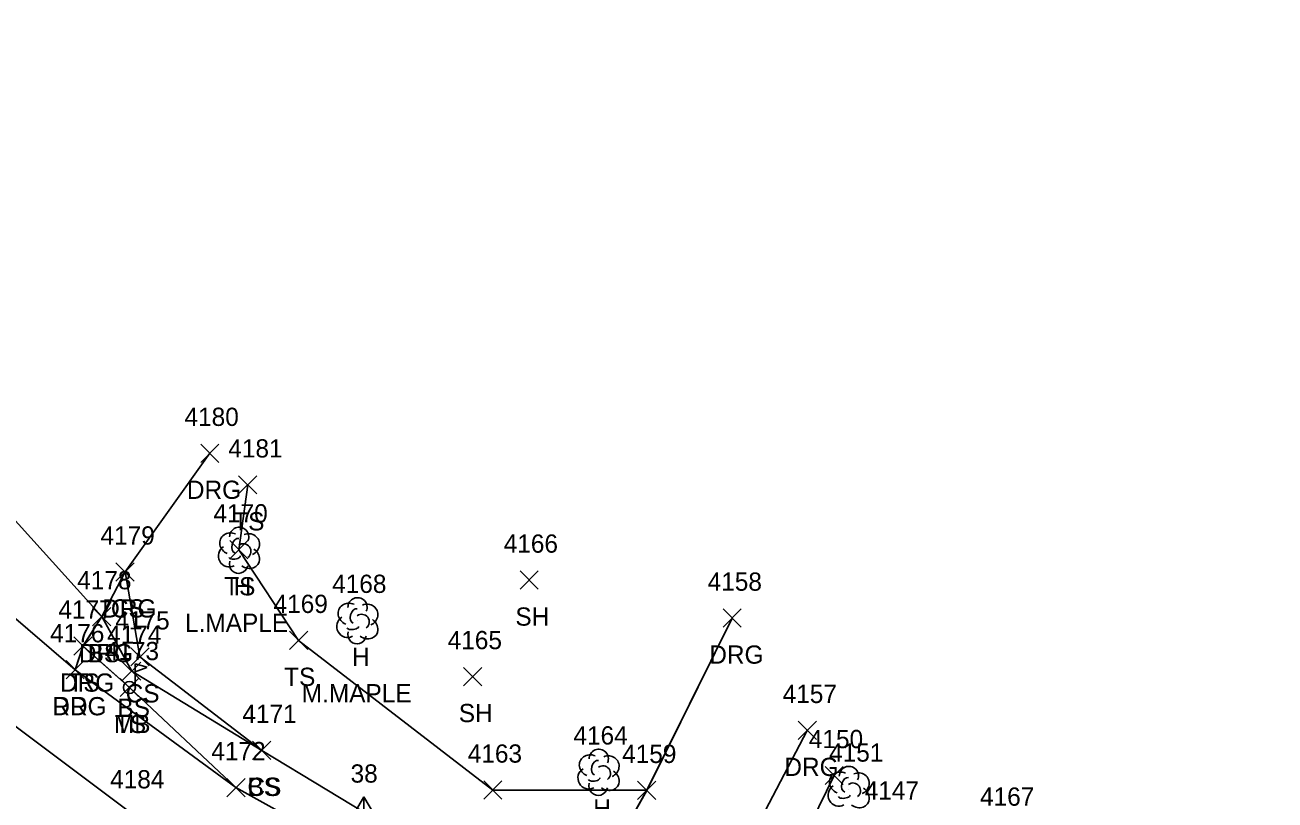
# Model space of a CAD drawing. Extents: x 1554668 to 1563881, y 831386 to 834374.
# Drawn here: x 1561957.7 to 1562094.7, y 834273.7 to 834358.6 of the extents above; entities that cross this region are included whole.
import ezdxf

# ---------------------------------------------------------------- set-up
doc = ezdxf.new("R2010")
doc.units = 0
for name, color, linetype in [('C_I', 7, 'Continuous'), ('CPSM', 7, 'Continuous'), ('L_A', 7, 'Continuous'), ('L_C', 7, 'Continuous'), ('L_I', 7, 'Continuous'), ('L_TIC', 7, 'Continuous'), ('LELB', 7, 'Continuous'), ('LMB', 7, 'Continuous'), ('LTD', 7, 'Continuous'), ('P_A', 7, 'Continuous'), ('P_I', 7, 'Continuous'), ('P_TIC', 7, 'Continuous'), ('PEU', 7, 'Continuous'), ('PRC', 7, 'Continuous'), ('R_A', 7, 'Continuous'), ('R_I', 7, 'Continuous'), ('R_TIC', 7, 'Continuous'), ('RDG', 7, 'Continuous')]:
    doc.layers.add(name, color=color, linetype=linetype)

msp = doc.modelspace()

# ---------------------------------------------------------------- linework, layer by layer
at = {"layer": 'CPSM'}
for p in [(1561993.61, 834271.84), (1561996.11, 834271.84), (1561994.86, 834272.56)]:
    msp.add_line(p, (1561994.86, 834274), dxfattribs=at)
at = {"layer": 'L_TIC'}
for points in [[(1561981.12, 834307.21), (1561983.12, 834309.21)], [(1561983.12, 834307.21), (1561981.12, 834309.21)], [(1561980.14, 834300.09), (1561982.14, 834302.09)], [(1561982.14, 834300.09), (1561980.14, 834302.09)], [(1561967.68, 834297.66), (1561969.68, 834299.66)], [(1561969.68, 834297.66), (1561967.68, 834299.66)], [(1562011.96, 834296.77), (1562013.96, 834298.77)], [(1562013.96, 834296.77), (1562011.96, 834298.77)], [(1561965.12, 834292.76), (1561967.12, 834294.76)], [(1561967.12, 834292.76), (1561965.12, 834294.76)], [(1561986.7, 834290.16), (1561988.7, 834292.16)], [(1561988.7, 834290.16), (1561986.7, 834292.16)], [(1561963.06, 834289.53), (1561965.06, 834291.53)], [(1561965.06, 834289.53), (1561963.06, 834291.53)], [(1561969.3, 834288.35), (1561971.3, 834290.35)], [(1561971.3, 834288.35), (1561969.3, 834290.35)], [(1561968.4, 834286.78), (1561970.4, 834288.78)], [(1561970.4, 834286.78), (1561968.4, 834288.78)], [(1562005.77, 834286.19), (1562007.77, 834288.19)], [(1562007.77, 834286.19), (1562005.77, 834288.19)], [(1561968.15, 834284.99), (1561970.15, 834286.99)], [(1561970.15, 834284.99), (1561968.15, 834286.99)], [(1561982.65, 834278.1), (1561984.65, 834280.1)], [(1561984.65, 834278.1), (1561982.65, 834280.1)], [(1561982.65, 834278.1), (1561984.65, 834280.1)], [(1561984.65, 834278.1), (1561982.65, 834280.1)], [(1562045.39, 834275.34), (1562047.39, 834277.34)], [(1562047.39, 834275.34), (1562045.39, 834277.34)], [(1561979.82, 834274.02), (1561981.82, 834276.02)], [(1561981.82, 834274.02), (1561979.82, 834276.02)], [(1562007.98, 834273.75), (1562009.98, 834275.75)], [(1562009.98, 834273.75), (1562007.98, 834275.75)], [(1562024.85, 834273.71), (1562026.85, 834275.71)], [(1562026.85, 834273.71), (1562024.85, 834275.71)]]:
    msp.add_lwpolyline(points, dxfattribs=at)
at = {"layer": 'LELB'}
for points in [[(1562021.06, 834266.17), (1562005.02, 834266.15), (1561983.65, 834279.1), (1561969.4, 834287.78), (1561966.12, 834293.76), (1561954.26, 834306.9), (1561938.88, 834314.6), (1561910.7, 834337.74), (1561878.32, 834358.63)], [(1562021.06, 834266.17), (1562005.02, 834266.15), (1561983.66, 834279.1), (1561969.41, 834287.78), (1561966.13, 834293.76), (1561954.27, 834306.9), (1561938.89, 834314.6), (1561910.7, 834337.74), (1561878.33, 834358.63)], [(1562021.06, 834266.17), (1562005.02, 834266.15), (1561983.66, 834279.1), (1561969.41, 834287.78), (1561966.13, 834293.76), (1561954.27, 834306.9), (1561938.89, 834314.6), (1561910.7, 834337.74), (1561878.33, 834358.63)], [(1562021.06, 834266.17), (1562005.02, 834266.15), (1561983.66, 834279.1), (1561969.41, 834287.78), (1561966.13, 834293.76), (1561954.27, 834306.9), (1561938.89, 834314.6), (1561910.7, 834337.74), (1561878.33, 834358.63)], [(1562025.85, 834274.72), (1562008.98, 834274.75), (1561987.7, 834291.16), (1561981.14, 834301.09), (1561982.13, 834308.21)], [(1562025.85, 834274.72), (1562008.98, 834274.75), (1561987.7, 834291.16), (1561981.14, 834301.09), (1561982.13, 834308.21)], [(1562025.85, 834274.72), (1562008.98, 834274.75), (1561987.7, 834291.16), (1561981.14, 834301.09), (1561982.13, 834308.21)], [(1562025.85, 834274.71), (1562008.98, 834274.75), (1561987.7, 834291.16), (1561981.14, 834301.09), (1561982.12, 834308.21)], [(1561983.65, 834279.1), (1561970.3, 834289.35), (1561968.68, 834298.66)], [(1561983.66, 834279.1), (1561970.3, 834289.35), (1561968.69, 834298.66)], [(1561983.66, 834279.1), (1561970.3, 834289.35), (1561968.69, 834298.66)], [(1561983.66, 834279.1), (1561970.3, 834289.35), (1561968.69, 834298.66)], [(1561980.82, 834275.02), (1561969.15, 834285.99), (1561964.06, 834290.53)], [(1561980.83, 834275.02), (1561969.16, 834285.99), (1561964.07, 834290.54)], [(1561980.83, 834275.02), (1561969.16, 834285.99), (1561964.07, 834290.54)], [(1561980.83, 834275.02), (1561969.16, 834285.99), (1561964.07, 834290.54)], [(1562274.31, 834171.29), (1562269.48, 834154.31), (1562262.79, 834141.28), (1562258.28, 834136.97), (1562255.13, 834134.81), (1562254.73, 834133.2), (1562248.81, 834134.87), (1562237.21, 834134.06), (1562209.95, 834148.17), (1562185.94, 834159.73), (1562146.3, 834177.2), (1562126.11, 834188.39), (1562101.79, 834201.55), (1562083.05, 834212.88), (1562078.96, 834226.94), (1562061.91, 834239.01), (1562047.72, 834242.05), (1562042.34, 834249.48), (1562039.69, 834262.68), (1562046.39, 834276.34)], [(1562274.32, 834171.3), (1562269.49, 834154.32), (1562262.8, 834141.27), (1562258.28, 834136.98), (1562255.13, 834134.82), (1562254.73, 834133.2), (1562248.82, 834134.88), (1562237.22, 834134.06), (1562209.97, 834148.18), (1562185.94, 834159.73), (1562146.3, 834177.21), (1562126.11, 834188.39), (1562101.8, 834201.55), (1562083.05, 834212.89), (1562078.96, 834226.94), (1562061.91, 834239.01), (1562047.72, 834242.06), (1562042.35, 834249.48), (1562039.7, 834262.69), (1562046.39, 834276.34)], [(1562274.32, 834171.3), (1562269.49, 834154.32), (1562262.8, 834141.27), (1562258.28, 834136.98), (1562255.13, 834134.82), (1562254.73, 834133.2), (1562248.82, 834134.88), (1562237.22, 834134.06), (1562209.97, 834148.18), (1562185.94, 834159.73), (1562146.3, 834177.21), (1562126.11, 834188.39), (1562101.8, 834201.55), (1562083.05, 834212.89), (1562078.96, 834226.94), (1562061.91, 834239.01), (1562047.72, 834242.06), (1562042.35, 834249.48), (1562039.7, 834262.69), (1562046.39, 834276.34)], [(1562274.32, 834171.3), (1562269.49, 834154.32), (1562262.8, 834141.27), (1562258.28, 834136.98), (1562255.13, 834134.82), (1562254.73, 834133.2), (1562248.82, 834134.88), (1562237.22, 834134.06), (1562209.97, 834148.18), (1562185.94, 834159.73), (1562146.3, 834177.21), (1562126.11, 834188.39), (1562101.8, 834201.55), (1562083.05, 834212.89), (1562078.96, 834226.94), (1562061.91, 834239.01), (1562047.72, 834242.06), (1562042.35, 834249.48), (1562039.7, 834262.69), (1562046.39, 834276.34)]]:
    msp.add_lwpolyline(points, dxfattribs=at)
at = {"layer": 'LMB'}
for p, q in [((1561969.8, 834288.59), (1561971.09, 834288.21)), ((1561969.8, 834286), (1561969.8, 834288.59)), ((1561969.8, 834287.69), (1561971.08, 834288.2)), ((1561969.15, 834285.99), (1561969.15, 834285.99))]:
    msp.add_line(p, q, dxfattribs=at)
msp.add_circle((1561969.15, 834285.99), 0.656, dxfattribs=at)
at = {"layer": 'LTD'}
for p, q in [((1561981.14, 834301.09), (1561981.14, 834301.09)), ((1561981.14, 834301.09), (1561981.14, 834301.09)), ((1561994.11, 834293.36), (1561994.11, 834293.36)), ((1561994.11, 834293.36), (1561994.11, 834293.36)), ((1562020.55, 834276.74), (1562020.55, 834276.74)), ((1562020.55, 834276.74), (1562020.55, 834276.74)), ((1562047.95, 834274.86), (1562047.95, 834274.86)), ((1562047.95, 834274.86), (1562047.95, 834274.86))]:
    msp.add_line(p, q, dxfattribs=at)
for centre in [(1561981.18, 834302.52), (1561994.15, 834294.79), (1562020.59, 834278.17), (1562048, 834276.29)]:
    msp.add_arc(centre, 1.05, 335.5272, 180.9563, dxfattribs=at)
for centre, major_axis, ratio, start_param, end_param in [((1561980.34, 834301.75), (1.21, -0.51), 0.895232, 1.570796, 4.712389), ((1561980.93, 834301.54), (-0.208, -0.792), 0.645439, 3.141593, 6.283185), ((1561981.64, 834300.92), (-0.5, 0.667), 0.989748, 3.141593, 6.283185), ((1561982.18, 834301.67), (-1.14, -0.48), 0.949671, 1.570796, 4.712389), ((1561980.05, 834300.38), (0.58, -1.04), 0.959034, 3.141593, 6.283185), ((1561980.68, 834300.34), (-0.625, -0.083), 0.423636, 0, 3.141593), ((1561982.14, 834300.25), (-1.09, 0.79), 0.841452, 1.570796, 4.712389), ((1561981.14, 834299.59), (0.26, 1.06), 0.942809, 1.570796, 4.712389), ((1561993.31, 834294.03), (1.21, -0.51), 0.895232, 1.570796, 4.712389), ((1561995.15, 834293.94), (-1.14, -0.48), 0.949671, 1.570796, 4.712389), ((1561993.02, 834292.65), (0.58, -1.04), 0.959034, 3.141593, 6.283185), ((1561993.9, 834293.82), (-0.208, -0.792), 0.645439, 3.141593, 6.283185), ((1561994.61, 834293.19), (-0.5, 0.667), 0.989748, 3.141593, 6.283185), ((1561994.11, 834291.86), (0.26, 1.06), 0.942809, 1.570796, 4.712389), ((1561993.65, 834292.61), (-0.625, -0.083), 0.423636, 0, 3.141593), ((1561995.11, 834292.53), (-1.09, 0.79), 0.841452, 1.570796, 4.712389), ((1562019.75, 834277.41), (1.21, -0.51), 0.895232, 1.570796, 4.712389), ((1562021.59, 834277.32), (-1.14, -0.48), 0.949671, 1.570796, 4.712389), ((1562019.46, 834276.03), (0.58, -1.04), 0.959034, 3.141593, 6.283185), ((1562020.34, 834277.2), (-0.208, -0.792), 0.645439, 3.141593, 6.283185), ((1562021.05, 834276.57), (-0.5, 0.667), 0.989748, 3.141593, 6.283185), ((1562020.09, 834275.99), (-0.625, -0.083), 0.423636, 0, 3.141593), ((1562021.55, 834275.91), (-1.09, 0.79), 0.841452, 1.570796, 4.712389), ((1562047.16, 834275.52), (1.21, -0.51), 0.895232, 1.570796, 4.712389), ((1562047.75, 834275.32), (-0.208, -0.792), 0.645439, 3.141593, 6.283185), ((1562049, 834275.44), (-1.14, -0.48), 0.949671, 1.570796, 4.712389), ((1562020.55, 834275.24), (0.26, 1.06), 0.942809, 1.570796, 4.712389), ((1562046.87, 834274.15), (0.58, -1.04), 0.959034, 3.141593, 6.283185), ((1562048.45, 834274.69), (-0.5, 0.667), 0.989748, 3.141593, 6.283185), ((1562048.95, 834274.02), (-1.09, 0.79), 0.841452, 1.570796, 4.712389), ((1562047.5, 834274.11), (-0.625, -0.083), 0.423636, 0, 3.141593)]:
    msp.add_ellipse(centre, major_axis=major_axis, ratio=ratio, start_param=start_param, end_param=end_param, dxfattribs=at)
at = {"layer": 'P_TIC'}
for points in [[(1561962.21, 834286.94), (1561964.21, 834288.94)], [(1561964.21, 834286.94), (1561962.21, 834288.94)], [(1561979.82, 834274.02), (1561981.82, 834276.02)], [(1561981.82, 834274.02), (1561979.82, 834276.02)]]:
    msp.add_lwpolyline(points, dxfattribs=at)
at = {"layer": 'PEU'}
for points in [[(1562100.96, 834200.3), (1562082.34, 834212.02), (1562078.17, 834214.39), (1562050.42, 834232.89), (1562044.14, 834238.44), (1562031.39, 834246.72), (1562008.82, 834259.45), (1561980.82, 834275.02), (1561963.21, 834287.94), (1561950.47, 834298.85), (1561935.06, 834310.38), (1561903, 834336.22), (1561874.59, 834353.49)], [(1562100.97, 834200.3), (1562082.34, 834212.03), (1562078.17, 834214.4), (1562050.43, 834232.89), (1562044.14, 834238.44), (1562031.4, 834246.72), (1562008.83, 834259.45), (1561980.83, 834275.02), (1561963.22, 834287.94), (1561950.47, 834298.86), (1561935.07, 834310.38), (1561903, 834336.23), (1561874.6, 834353.49)], [(1562100.97, 834200.3), (1562082.34, 834212.03), (1562078.17, 834214.4), (1562050.43, 834232.89), (1562044.14, 834238.44), (1562031.4, 834246.72), (1562008.83, 834259.45), (1561980.83, 834275.02), (1561963.22, 834287.94), (1561950.47, 834298.86), (1561935.07, 834310.38), (1561903, 834336.23), (1561874.6, 834353.49)], [(1562100.97, 834200.3), (1562082.34, 834212.03), (1562078.17, 834214.4), (1562050.43, 834232.89), (1562044.14, 834238.44), (1562031.4, 834246.72), (1562008.83, 834259.45), (1561980.83, 834275.02), (1561963.22, 834287.94), (1561950.47, 834298.86), (1561935.07, 834310.38), (1561903, 834336.23), (1561874.6, 834353.49)]]:
    msp.add_lwpolyline(points, dxfattribs=at)
at = {"layer": 'PRC'}
for points in [[(1562507.66, 834058.47), (1562489.82, 834063.7), (1562466.19, 834069.13), (1562436.13, 834075.75), (1562408.22, 834079.72), (1562320.46, 834097.25), (1562291.25, 834107.33), (1562261.72, 834117.67), (1562206.92, 834138.36), (1562180.71, 834150.24), (1562141.77, 834168.72), (1562097.33, 834192.8), (1562041.49, 834228.28), (1562010.59, 834247.19), (1561969.73, 834271.93), (1561947.65, 834288.49), (1561929.77, 834303.06), (1561897.8, 834328.16), (1561868.94, 834345.79)], [(1562507.67, 834058.48), (1562489.82, 834063.7), (1562466.2, 834069.13), (1562436.14, 834075.75), (1562408.23, 834079.73), (1562320.47, 834097.25), (1562291.25, 834107.33), (1562261.73, 834117.67), (1562206.93, 834138.37), (1562180.72, 834150.24), (1562141.78, 834168.73), (1562097.33, 834192.81), (1562041.5, 834228.28), (1562010.6, 834247.2), (1561969.74, 834271.93), (1561947.66, 834288.49), (1561929.78, 834303.06), (1561897.8, 834328.17), (1561868.95, 834345.79)], [(1562507.67, 834058.48), (1562489.82, 834063.7), (1562466.2, 834069.13), (1562436.14, 834075.75), (1562408.23, 834079.73), (1562320.47, 834097.25), (1562291.25, 834107.33), (1562261.73, 834117.67), (1562206.93, 834138.37), (1562180.72, 834150.24), (1562141.78, 834168.73), (1562097.33, 834192.81), (1562041.5, 834228.28), (1562010.6, 834247.2), (1561969.74, 834271.93), (1561947.66, 834288.49), (1561929.78, 834303.06), (1561897.8, 834328.17), (1561868.95, 834345.79)], [(1562507.67, 834058.48), (1562489.82, 834063.7), (1562466.2, 834069.13), (1562436.14, 834075.75), (1562408.23, 834079.73), (1562320.47, 834097.25), (1562291.25, 834107.33), (1562261.73, 834117.67), (1562206.93, 834138.37), (1562180.72, 834150.24), (1562141.78, 834168.73), (1562097.33, 834192.81), (1562041.5, 834228.28), (1562010.6, 834247.2), (1561969.74, 834271.93), (1561947.66, 834288.49), (1561929.78, 834303.06), (1561897.8, 834328.17), (1561868.95, 834345.79)]]:
    msp.add_lwpolyline(points, dxfattribs=at)
at = {"layer": 'R_TIC'}
for points in [[(1561976.97, 834310.67), (1561978.97, 834312.67)], [(1561978.97, 834310.67), (1561976.97, 834312.67)], [(1561967.68, 834297.66), (1561969.68, 834299.66)], [(1561969.68, 834297.66), (1561967.68, 834299.66)], [(1561965.12, 834292.76), (1561967.12, 834294.76)], [(1561967.12, 834292.76), (1561965.12, 834294.76)], [(1562034.21, 834292.6), (1562036.21, 834294.6)], [(1562036.21, 834292.6), (1562034.21, 834294.6)], [(1561963.06, 834289.53), (1561965.06, 834291.53)], [(1561965.06, 834289.53), (1561963.06, 834291.53)], [(1561962.21, 834286.94), (1561964.21, 834288.94)], [(1561964.21, 834286.94), (1561962.21, 834288.94)], [(1562042.44, 834280.29), (1562044.44, 834282.29)], [(1562044.44, 834280.29), (1562042.44, 834282.29)], [(1562024.85, 834273.71), (1562026.85, 834275.71)], [(1562026.85, 834273.71), (1562024.85, 834275.71)]]:
    msp.add_lwpolyline(points, dxfattribs=at)
at = {"layer": 'RDG'}
for points in [[(1561963.21, 834287.94), (1561964.06, 834290.53), (1561966.12, 834293.76), (1561968.68, 834298.66), (1561977.97, 834311.67)], [(1561963.22, 834287.94), (1561964.07, 834290.54), (1561966.13, 834293.76), (1561968.69, 834298.66), (1561977.97, 834311.68)], [(1561963.22, 834287.94), (1561964.07, 834290.54), (1561966.13, 834293.76), (1561968.69, 834298.66), (1561977.97, 834311.68)], [(1561963.22, 834287.94), (1561964.07, 834290.54), (1561966.13, 834293.76), (1561968.69, 834298.66), (1561977.97, 834311.68)], [(1562035.21, 834293.6), (1562025.85, 834274.71), (1562021.06, 834266.17), (1562008.82, 834259.45)], [(1562035.21, 834293.6), (1562025.85, 834274.72), (1562021.06, 834266.17), (1562008.83, 834259.45)], [(1562035.21, 834293.6), (1562025.85, 834274.72), (1562021.06, 834266.17), (1562008.83, 834259.45)], [(1562035.21, 834293.6), (1562025.85, 834274.72), (1562021.06, 834266.17), (1562008.83, 834259.45)], [(1562031.39, 834246.72), (1562031.52, 834255.79), (1562035.89, 834266.87), (1562043.44, 834281.29)], [(1562031.4, 834246.72), (1562031.53, 834255.79), (1562035.9, 834266.87), (1562043.44, 834281.29)], [(1562031.4, 834246.72), (1562031.53, 834255.79), (1562035.9, 834266.87), (1562043.44, 834281.29)], [(1562031.4, 834246.72), (1562031.53, 834255.79), (1562035.9, 834266.87), (1562043.44, 834281.29)]]:
    msp.add_lwpolyline(points, dxfattribs=at)

# ---------------------------------------------------------------- texts
at = {"layer": 'C_I'}
msp.add_text('38', height=2, dxfattribs=at).set_placement((1561993.39, 834275.56))
at = {"layer": 'L_A'}
for s, p in [('TS', (1561980.53, 834303.21)), ('TS', (1561979.54, 834296.09)), ('H', (1561980.57, 834296.09)), ('CS', (1561967.12, 834293.66)), ('SH', (1562011.45, 834292.77)), ('BS', (1561964.57, 834288.76)), ('H', (1561993.54, 834288.36)), ('TS', (1561986.11, 834286.16)), ('TS', (1561962.47, 834285.53)), ('CS', (1561968.74, 834284.35)), ('BS', (1561967.84, 834282.78)), ('SH', (1562005.25, 834282.19)), ('TS', (1561967.56, 834280.99)), ('MB', (1561967.45, 834280.99)), ('CS', (1561982.09, 834274.1)), ('BS', (1561982.09, 834274.1)), ('H', (1562019.98, 834271.74))]:
    msp.add_text(s, height=2, dxfattribs=at).set_placement(p)
at = {"layer": 'L_C'}
for s, p in [('L.MAPLE', (1561975.25, 834292.09)), ('M.MAPLE', (1561988.04, 834284.36))]:
    msp.add_text(s, height=2, dxfattribs=at).set_placement(p)
at = {"layer": 'L_I'}
for s, p in [('4181', (1561979.99, 834311.21)), ('4170', (1561978.36, 834304.09)), ('4170', (1561978.36, 834304.09)), ('4179', (1561965.98, 834301.66)), ('4166', (1562010.17, 834300.77)), ('4178', (1561963.43, 834296.76)), ('4168', (1561991.37, 834296.36)), ('4177', (1561961.37, 834293.53)), ('4169', (1561984.95, 834294.16)), ('4175', (1561967.61, 834292.35)), ('4174', (1561966.71, 834290.78)), ('4165', (1562004.03, 834290.19)), ('4173', (1561966.45, 834288.99)), ('4173', (1561966.45, 834288.99)), ('4171', (1561981.53, 834282.1)), ('4171', (1561981.53, 834282.1)), ('4164', (1562017.81, 834279.74)), ('4150', (1562043.61, 834279.34)), ('4172', (1561978.13, 834278.02)), ('4163', (1562006.23, 834277.75)), ('4151', (1562045.83, 834277.86)), ('4159', (1562023.15, 834277.71)), ('4147', (1562049.73, 834273.7)), ('4167', (1562062.37, 834273.03))]:
    msp.add_text(s, height=2, dxfattribs=at).set_placement(p)
at = {"layer": 'P_A'}
msp.add_text('RDG', height=2, dxfattribs=at).set_placement((1561960.7, 834282.94))
at = {"layer": 'P_I'}
for s, p in [('4176', (1561960.46, 834290.94)), ('4172', (1561978.13, 834278.02)), ('4184', (1561967.04, 834274.93))]:
    msp.add_text(s, height=2, dxfattribs=at).set_placement(p)
at = {"layer": 'R_A'}
for p in [(1561975.45, 834306.67), (1561966.17, 834293.66), (1561963.61, 834288.76), (1562032.7, 834288.6), (1561961.55, 834285.53), (1561960.7, 834282.94), (1562040.93, 834276.29)]:
    msp.add_text('DRG', height=2, dxfattribs=at).set_placement(p)
at = {"layer": 'R_I'}
for s, p in [('4180', (1561975.19, 834314.67)), ('4179', (1561965.98, 834301.66)), ('4178', (1561963.43, 834296.76)), ('4158', (1562032.52, 834296.6)), ('4177', (1561961.37, 834293.53)), ('4176', (1561960.46, 834290.94)), ('4157', (1562040.74, 834284.29)), ('4159', (1562023.15, 834277.71))]:
    msp.add_text(s, height=2, dxfattribs=at).set_placement(p)

doc.saveas('drawing.dxf')
